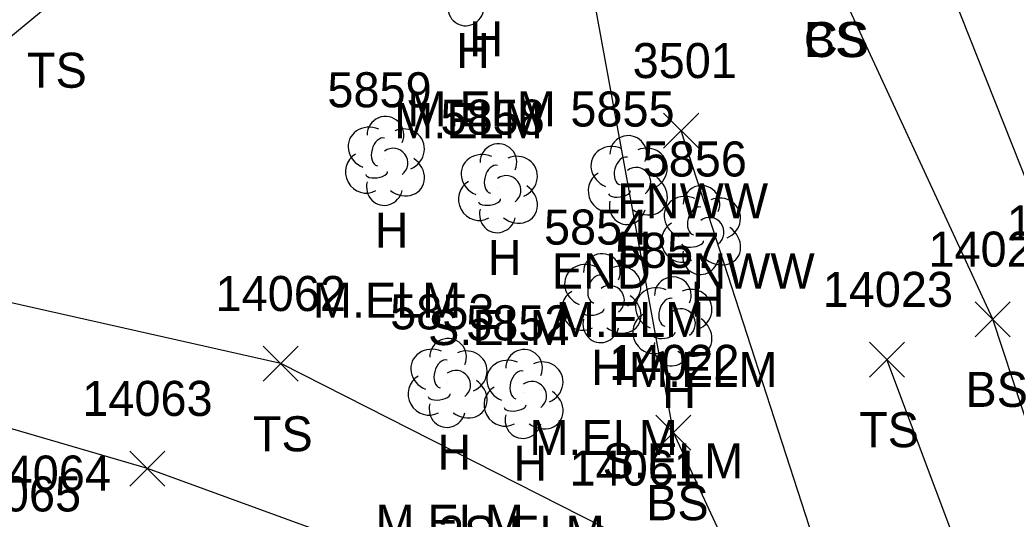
# Model space of a CAD drawing. Extents: x 1439173 to 1457902, y 641926 to 659889.
# Drawn here: x 1446525 to 1446581.9, y 652624.9 to 652653.3 of the extents above; entities that cross this region are included whole.
import ezdxf

# ---------------------------------------------------------------- set-up
doc = ezdxf.new("R2010")
doc.units = 0
for name, color, linetype in [('L_A', 7, 'Continuous'), ('L_C', 7, 'Continuous'), ('L_I', 7, 'Continuous'), ('L_TIC', 7, 'Continuous'), ('LELB', 7, 'Continuous'), ('LFNC', 7, 'Continuous'), ('LTD', 7, 'Continuous')]:
    doc.layers.add(name, color=color, linetype=linetype)

msp = doc.modelspace()

# ---------------------------------------------------------------- linework, layer by layer
at = {"layer": 'L_TIC'}
for points in [[(1446561.74, 652646.02), (1446563.74, 652648.02)], [(1446563.74, 652646.02), (1446561.74, 652648.02)], [(1446579.52, 652635.266), (1446581.52, 652637.266)], [(1446581.52, 652635.266), (1446579.52, 652637.266)], [(1446538.885, 652632.734), (1446540.885, 652634.734)], [(1446540.885, 652632.734), (1446538.885, 652634.734)], [(1446573.485, 652632.969), (1446575.485, 652634.969)], [(1446575.485, 652632.969), (1446573.485, 652634.969)], [(1446561.299, 652628.806), (1446563.299, 652630.806)], [(1446563.299, 652628.806), (1446561.299, 652630.806)], [(1446531.277, 652626.753), (1446533.277, 652628.753)], [(1446533.277, 652626.753), (1446531.277, 652628.753)]]:
    msp.add_lwpolyline(points, dxfattribs=at)
at = {"layer": 'LELB'}
for points in [[(1446687.492, 652358.336), (1446665.366, 652415.935), (1446653.31, 652451.782), (1446639.555, 652487.497), (1446623.6, 652531.42), (1446615.873, 652554.881), (1446598.228, 652600.363), (1446584.995, 652637.761), (1446573.9, 652665.706), (1446570.233, 652674.909), (1446567.928, 652681.499), (1446562.313, 652697.42), (1446549.564, 652731.618), (1446540.956, 652757.477), (1446533.922, 652775.477), (1446527.897, 652794.236), (1446517.554, 652822.898), (1446506.266, 652853.985), (1446498.188, 652872.337)], [(1446600.725, 652539.793), (1446583.477, 652595.511), (1446578.261, 652603.986), (1446570.724, 652611.612), (1446562.299, 652629.806), (1446555.444, 652667.182), (1446555.431, 652673.838), (1446555.614, 652673.846), (1446557.606, 652678.402), (1446559.223, 652681.268), (1446556.097, 652687.121), (1446554.56, 652688.036), (1446551.01, 652690.104), (1446551.584, 652690.688), (1446547.887, 652697.258), (1446532.135, 652729.138), (1446526.981, 652747.462), (1446528.153, 652764.305), (1446527.249, 652771.216)], [(1446655.68, 652428.931), (1446648.112, 652449.839), (1446636.048, 652485.964), (1446624.519, 652509.954), (1446618.339, 652528.954), (1446611.355, 652552.271), (1446592.963, 652598.55), (1446580.52, 652636.266), (1446571.301, 652656.218), (1446563.876, 652665.133), (1446560.182, 652679.527), (1446561.245, 652679.837), (1446560.514, 652681.721)], [(1446559.086, 652615.288), (1446559.521, 652623.781), (1446539.885, 652633.734), (1446515.447, 652639.239), (1446516.688, 652645.96), (1446526.992, 652654.468), (1446537.239, 652658.803), (1446555.444, 652667.182)], [(1446567.07, 652605.502), (1446559.086, 652615.288), (1446554.493, 652619.649), (1446532.277, 652627.753), (1446511.359, 652633.853), (1446504.728, 652629.75), (1446500.064, 652635.329), (1446503.956, 652642.409), (1446514.543, 652652.511), (1446520.683, 652654.991), (1446534.312, 652664.985)], [(1446606.374, 652540.974), (1446588.321, 652597.13), (1446574.485, 652633.969)]]:
    msp.add_lwpolyline(points, dxfattribs=at)
at = {"layer": 'LFNC'}
msp.add_lwpolyline([(1446572.724, 652616.211), (1446562.74, 652647.02)], dxfattribs=at)
at = {"layer": 'LTD'}
for p, q in [((1446545.817, 652645.352), (1446545.817, 652645.352)), ((1446545.817, 652645.352), (1446545.817, 652645.352)), ((1446552.265, 652643.793), (1446552.265, 652643.793)), ((1446552.265, 652643.793), (1446552.265, 652643.793)), ((1446559.675, 652644.257), (1446559.675, 652644.257)), ((1446559.675, 652644.257), (1446559.675, 652644.257)), ((1446563.855, 652641.407), (1446563.855, 652641.407)), ((1446563.855, 652641.407), (1446563.855, 652641.407)), ((1446558.171, 652637.523), (1446558.171, 652637.523)), ((1446558.171, 652637.523), (1446558.171, 652637.523)), ((1446562.221, 652636.198), (1446562.221, 652636.198)), ((1446562.221, 652636.198), (1446562.221, 652636.198)), ((1446549.393, 652632.688), (1446549.393, 652632.688)), ((1446549.393, 652632.688), (1446549.393, 652632.688)), ((1446553.727, 652632.061), (1446553.727, 652632.061)), ((1446553.727, 652632.061), (1446553.727, 652632.061))]:
    msp.add_line(p, q, dxfattribs=at)
for centre in [(1446545.864, 652646.786), (1446559.722, 652645.691), (1446552.312, 652645.227), (1446563.902, 652642.841), (1446558.217, 652638.957), (1446562.268, 652637.632), (1446549.439, 652634.122), (1446553.774, 652633.495)]:
    msp.add_arc(centre, 1.047, 335.5272, 180.9563, dxfattribs=at)
for centre, major_axis, ratio, start_param, end_param in [((1446550.462, 652654.093), (0.265, 1.061), 0.942809, 1.570796, 4.712389), ((1446545.025, 652646.018), (1.21, -0.512), 0.895232, 1.570796, 4.712389), ((1446546.858, 652645.935), (-1.141, -0.483), 0.949671, 1.570796, 4.712389), ((1446545.608, 652645.81), (-0.208, -0.792), 0.645439, 3.141593, 6.283185), ((1446546.317, 652645.185), (-0.5, 0.667), 0.989748, 3.141593, 6.283185), ((1446558.883, 652644.923), (1.21, -0.512), 0.895232, 1.570796, 4.712389), ((1446560.717, 652644.84), (-1.141, -0.483), 0.949671, 1.570796, 4.712389), ((1446544.734, 652644.643), (0.584, -1.042), 0.959034, 3.141593, 6.283185), ((1446551.473, 652644.459), (1.21, -0.512), 0.895232, 1.570796, 4.712389), ((1446553.307, 652644.376), (-1.141, -0.483), 0.949671, 1.570796, 4.712389), ((1446559.467, 652644.715), (-0.208, -0.792), 0.645439, 3.141593, 6.283185), ((1446546.817, 652644.518), (-1.09, 0.792), 0.841452, 1.570796, 4.712389), ((1446552.057, 652644.251), (-0.208, -0.792), 0.645439, 3.141593, 6.283185), ((1446560.175, 652644.09), (-0.5, 0.667), 0.989748, 3.141593, 6.283185), ((1446545.359, 652644.602), (-0.625, -0.083), 0.423636, 0, 3.141593), ((1446552.765, 652643.626), (-0.5, 0.667), 0.989748, 3.141593, 6.283185), ((1446558.592, 652643.548), (0.584, -1.042), 0.959034, 3.141593, 6.283185), ((1446560.675, 652643.424), (-1.09, 0.792), 0.841452, 1.570796, 4.712389), ((1446545.817, 652643.852), (0.265, 1.061), 0.942809, 1.570796, 4.712389), ((1446551.182, 652643.084), (0.584, -1.042), 0.959034, 3.141593, 6.283185), ((1446553.265, 652642.96), (-1.09, 0.792), 0.841452, 1.570796, 4.712389), ((1446559.217, 652643.507), (-0.625, -0.083), 0.423636, 0, 3.141593), ((1446563.063, 652642.073), (1.21, -0.512), 0.895232, 1.570796, 4.712389), ((1446564.896, 652641.99), (-1.141, -0.483), 0.949671, 1.570796, 4.712389), ((1446551.807, 652643.043), (-0.625, -0.083), 0.423636, 0, 3.141593), ((1446559.675, 652642.757), (0.265, 1.061), 0.942809, 1.570796, 4.712389), ((1446563.646, 652641.865), (-0.208, -0.792), 0.645439, 3.141593, 6.283185), ((1446552.265, 652642.293), (0.265, 1.061), 0.942809, 1.570796, 4.712389), ((1446564.355, 652641.24), (-0.5, 0.667), 0.989748, 3.141593, 6.283185), ((1446562.772, 652640.698), (0.584, -1.042), 0.959034, 3.141593, 6.283185), ((1446564.855, 652640.573), (-1.09, 0.792), 0.841452, 1.570796, 4.712389), ((1446563.397, 652640.656), (-0.625, -0.083), 0.423636, 0, 3.141593), ((1446563.855, 652639.907), (0.265, 1.061), 0.942809, 1.570796, 4.712389), ((1446557.379, 652638.19), (1.21, -0.512), 0.895232, 1.570796, 4.712389), ((1446559.212, 652638.107), (-1.141, -0.483), 0.949671, 1.570796, 4.712389), ((1446557.962, 652637.981), (-0.208, -0.792), 0.645439, 3.141593, 6.283185), ((1446558.671, 652637.357), (-0.5, 0.667), 0.989748, 3.141593, 6.283185), ((1446561.429, 652636.865), (1.21, -0.512), 0.895232, 1.570796, 4.712389), ((1446563.263, 652636.782), (-1.141, -0.483), 0.949671, 1.570796, 4.712389), ((1446557.087, 652636.815), (0.584, -1.042), 0.959034, 3.141593, 6.283185), ((1446559.171, 652636.69), (-1.09, 0.792), 0.841452, 1.570796, 4.712389), ((1446562.013, 652636.657), (-0.208, -0.792), 0.645439, 3.141593, 6.283185), ((1446562.721, 652636.032), (-0.5, 0.667), 0.989748, 3.141593, 6.283185), ((1446557.712, 652636.773), (-0.625, -0.083), 0.423636, 0, 3.141593), ((1446561.138, 652635.49), (0.584, -1.042), 0.959034, 3.141593, 6.283185), ((1446558.171, 652636.023), (0.265, 1.061), 0.942809, 1.570796, 4.712389), ((1446563.221, 652635.365), (-1.09, 0.792), 0.841452, 1.570796, 4.712389), ((1446561.763, 652635.448), (-0.625, -0.083), 0.423636, 0, 3.141593), ((1446548.601, 652633.355), (1.21, -0.512), 0.895232, 1.570796, 4.712389), ((1446562.221, 652634.698), (0.265, 1.061), 0.942809, 1.570796, 4.712389), ((1446550.434, 652633.272), (-1.141, -0.483), 0.949671, 1.570796, 4.712389), ((1446552.936, 652632.728), (1.21, -0.512), 0.895232, 1.570796, 4.712389), ((1446549.184, 652633.147), (-0.208, -0.792), 0.645439, 3.141593, 6.283185), ((1446554.769, 652632.645), (-1.141, -0.483), 0.949671, 1.570796, 4.712389), ((1446548.309, 652631.98), (0.584, -1.042), 0.959034, 3.141593, 6.283185), ((1446549.893, 652632.522), (-0.5, 0.667), 0.989748, 3.141593, 6.283185), ((1446553.519, 652632.52), (-0.208, -0.792), 0.645439, 3.141593, 6.283185), ((1446550.393, 652631.855), (-1.09, 0.792), 0.841452, 1.570796, 4.712389), ((1446552.644, 652631.353), (0.584, -1.042), 0.959034, 3.141593, 6.283185), ((1446554.227, 652631.895), (-0.5, 0.667), 0.989748, 3.141593, 6.283185), ((1446548.934, 652631.938), (-0.625, -0.083), 0.423636, 0, 3.141593), ((1446554.728, 652631.228), (-1.09, 0.792), 0.841452, 1.570796, 4.712389), ((1446549.393, 652631.188), (0.265, 1.061), 0.942809, 1.570796, 4.712389), ((1446553.269, 652631.311), (-0.625, -0.083), 0.423636, 0, 3.141593), ((1446553.728, 652630.561), (0.265, 1.061), 0.942809, 1.570796, 4.712389)]:
    msp.add_ellipse(centre, major_axis=major_axis, ratio=ratio, start_param=start_param, end_param=end_param, dxfattribs=at)

# ---------------------------------------------------------------- texts
at = {"layer": 'L_A'}
for s, p in [('H', (1446550.646, 652651.265)), ('CS', (1446569.742, 652651.218)), ('BS', (1446569.742, 652651.218)), ('H', (1446549.895, 652650.593)), ('TS', (1446525.402, 652649.468)), ('FNWW', (1446559.087, 652642.02)), ('H', (1446545.25, 652640.352)), ('H', (1446559.108, 652639.257)), ('H', (1446551.698, 652638.793)), ('H', (1446563.288, 652636.407)), ('H', (1446557.604, 652632.523)), ('H', (1446561.654, 652631.198)), ('BS', (1446578.961, 652631.266)), ('TS', (1446538.294, 652628.734)), ('TS', (1446572.894, 652628.969)), ('H', (1446548.826, 652627.688)), ('H', (1446553.161, 652627.061)), ('BS', (1446560.74, 652624.806))]:
    msp.add_text(s, height=2, dxfattribs=at).set_placement(p)
at = {"layer": 'L_C'}
for s, p in [('M.ELM', (1446547.119, 652647.265)), ('M.ELM', (1446546.367, 652646.593)), ('END FNWW', (1446555.355, 652638.02)), ('M.ELM', (1446541.722, 652636.352)), ('M.ELM', (1446555.581, 652635.257)), ('S.ELM', (1446548.297, 652634.793)), ('M.ELM', (1446559.76, 652632.407)), ('M.ELM', (1446554.076, 652628.523)), ('S.ELM', (1446558.252, 652627.198)), ('M.ELM', (1446545.298, 652623.688)), ('2S.ELM', (1446548.861, 652623.061))]:
    msp.add_text(s, height=2, dxfattribs=at).set_placement(p)
at = {"layer": 'L_I'}
for s, p in [('3501', (1446559.969, 652650.02)), ('5859', (1446542.549, 652648.352)), ('5855', (1446556.415, 652647.257)), ('5858', (1446549.005, 652646.793)), ('5856', (1446560.54, 652644.407)), ('14025', (1446581.326, 652640.761)), ('5854', (1446554.911, 652640.523)), ('5857', (1446558.961, 652639.198)), ('14024', (1446576.85, 652639.266)), ('14062', (1446536.168, 652636.734)), ('14023', (1446570.816, 652636.969)), ('5853', (1446546.133, 652635.688)), ('5852', (1446550.468, 652635.061)), ('14022', (1446558.63, 652632.806)), ('14063', (1446528.561, 652630.753)), ('14064', (1446522.757, 652626.494)), ('14061', (1446556.371, 652626.781)), ('14065', (1446521.056, 652625.305))]:
    msp.add_text(s, height=2, dxfattribs=at).set_placement(p)

doc.saveas('drawing.dxf')
